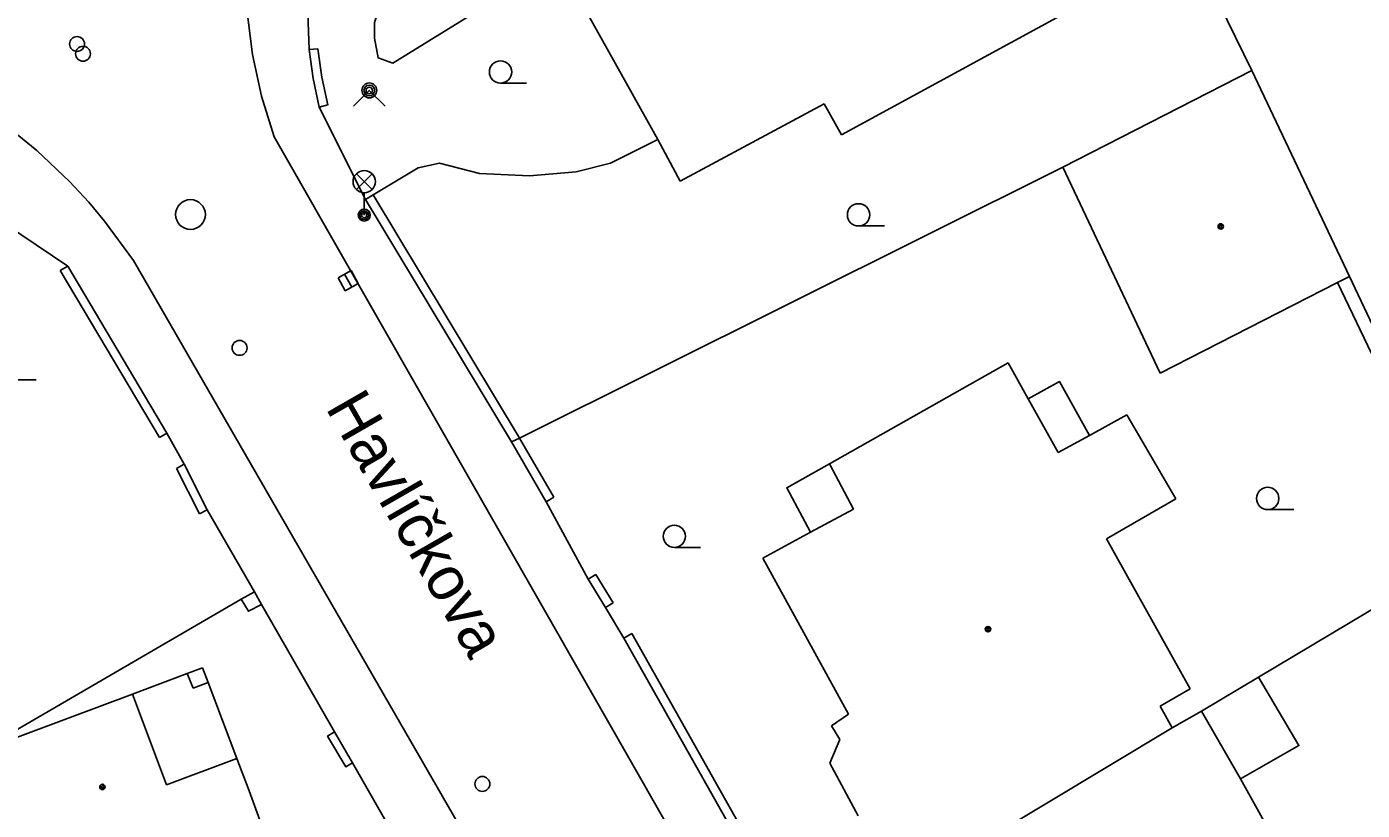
# Model space of a CAD drawing. Extents: x -600391 to -599491, y -1160176 to -1159402.
# Drawn here: x -600264.65 to -600219.77, y -1159644.45 to -1159618.12 of the extents above; entities that cross this region are included whole.
import ezdxf

# ---------------------------------------------------------------- set-up
doc = ezdxf.new("R2010")
doc.units = 0
for name, color, linetype in [('Level 10', 7, 'Continuous'), ('Level 11', 7, 'Continuous'), ('Level 27', 7, 'Continuous'), ('Level 28', 7, 'Continuous'), ('Level 31', 7, 'Continuous'), ('Level 33', 7, 'Continuous'), ('Level 36', 7, 'Continuous'), ('Level 39', 7, 'Continuous'), ('Level 49', 7, 'Continuous'), ('Level 5', 7, 'Continuous'), ('Level 51', 7, 'Continuous'), ('Level 6', 7, 'Continuous'), ('Level 7', 7, 'Continuous'), ('Level 8', 7, 'Continuous')]:
    doc.layers.add(name, color=color, linetype=linetype)

msp = doc.modelspace()

# ---------------------------------------------------------------- linework, layer by layer
at = {"layer": 'Level 10'}
for points in [[(-600257.29, -1159616.2), (-600257.26, -1159616.94), (-600257.24, -1159617.63), (-600257.06, -1159619.05), (-600256.76, -1159620.45), (-600256.34, -1159621.82)], [(-600267.02, -1159619.37), (-600266.42, -1159620.4), (-600265.59, -1159621.25), (-600264.31, -1159622.28), (-600263.22, -1159623.32), (-600262.57, -1159624.02), (-600262.04, -1159624.65), (-600261.06, -1159625.97)], [(-600256.34, -1159621.82), (-600242.433, -1159646.16), (-600235.57, -1159658.17)], [(-600261.06, -1159625.97), (-600247.824, -1159648.932), (-600247.33, -1159649.79), (-600240.39, -1159661.95)]]:
    msp.add_lwpolyline(points, dxfattribs=at)
at = {"layer": 'Level 11'}
for points in [[(-600246.79, -1159615.91), (-600252.35, -1159619.34), (-600252.84, -1159619.17), (-600252.97, -1159618.51), (-600252.97, -1159617.98), (-600252.68, -1159617.15), (-600252.02, -1159616.33), (-600250.99, -1159615.47), (-600249.2, -1159614.54), (-600247.92, -1159613.89), (-600247.63, -1159614.4)], [(-600243.44, -1159621.91), (-600245.03, -1159622.7), (-600246.19, -1159623), (-600247.76, -1159623.13), (-600249.44, -1159623.05), (-600250.78, -1159622.7), (-600251.5, -1159622.86), (-600253.01, -1159623.77)], [(-600228.94, -1159631.85), (-600229.95, -1159630.04), (-600231, -1159630.62)], [(-600237.68, -1159632.8), (-600239.11, -1159633.61), (-600238.32, -1159635.1)], [(-600257, -1159637.11), (-600258.59, -1159634.35)], [(-600257, -1159637.11), (-600257.45, -1159637.35), (-600257.2, -1159637.76), (-600256.76, -1159637.53)], [(-600249.71, -1159649.83), (-600251.21, -1159647.22), (-600251.48, -1159646.75), (-600253.71, -1159642.85), (-600254.31, -1159641.81), (-600256.76, -1159637.53), (-600257, -1159637.11)], [(-600223.26, -1159639.97), (-600221.9, -1159642.27), (-600223.86, -1159643.39)], [(-600254.31, -1159641.81), (-600254.54, -1159641.95), (-600253.93, -1159642.98), (-600253.71, -1159642.85)]]:
    msp.add_lwpolyline(points, dxfattribs=at)
at = {"layer": 'Level 27'}
msp.add_line((-600253.971, -1159626.431), (-600253.729, -1159626.869), dxfattribs=at)
msp.add_lwpolyline([(-600254.19, -1159626.552), (-600253.948, -1159626.99), (-600253.51, -1159626.748), (-600253.752, -1159626.31)], close=True, dxfattribs=at)
msp.add_circle((-600259.15, -1159624.43), 0.5, dxfattribs=at)
at = {"layer": 'Level 28'}
for centre in [(-600262.96, -1159618.7), (-600262.76, -1159619.03), (-600257.5, -1159628.91), (-600249.34, -1159643.56)]:
    msp.add_circle(centre, 0.25, dxfattribs=at)
at = {"layer": 'Level 31'}
msp.add_lwpolyline([(-600253.67, -1159620.79), (-600253.14, -1159620.26), (-600252.61, -1159620.79)], dxfattribs=at)
for radius in [0.25, 0.18, 0.11]:
    msp.add_circle((-600253.14, -1159620.26), radius, dxfattribs=at)
at = {"layer": 'Level 33'}
for p, q in [((-600253.575, -1159623.59), (-600253.045, -1159623.06)), ((-600253.575, -1159623.06), (-600253.045, -1159623.59)), ((-600253.31, -1159623.7), (-600253.31, -1159624.45))]:
    msp.add_line(p, q, dxfattribs=at)
for centre, radius in [((-600253.31, -1159623.325), 0.375), ((-600253.31, -1159624.45), 0.2), ((-600253.31, -1159624.45), 0.145), ((-600253.31, -1159624.45), 0.0876)]:
    msp.add_circle(centre, radius, dxfattribs=at)
at = {"layer": 'Level 36'}
for p, q in [((-600248.73, -1159620.015), (-600247.855, -1159620.015)), ((-600236.7, -1159624.815), (-600235.825, -1159624.815)), ((-600265.21, -1159629.985), (-600264.335, -1159629.985)), ((-600222.95, -1159634.345), (-600222.075, -1159634.345)), ((-600242.89, -1159635.615), (-600242.015, -1159635.615))]:
    msp.add_line(p, q, dxfattribs=at)
for centre in [(-600248.73, -1159619.64), (-600236.7, -1159624.44), (-600222.95, -1159633.97), (-600242.89, -1159635.24)]:
    msp.add_circle(centre, 0.375, dxfattribs=at)
at = {"layer": 'Level 39'}
for centre, radius in [((-600224.53, -1159624.83), 0.09), ((-600224.53, -1159624.83), 0.0398), ((-600232.35, -1159638.36), 0.09), ((-600232.35, -1159638.36), 0.0398), ((-600262.11, -1159643.66), 0.09), ((-600262.11, -1159643.66), 0.0398)]:
    msp.add_circle(centre, radius, dxfattribs=at)
at = {"layer": 'Level 5'}
for points in [[(-600242.69, -1159623.31), (-600243.44, -1159621.91), (-600246.79, -1159615.91), (-600247.63, -1159614.4)], [(-600228.28, -1159616.85), (-600237.27, -1159621.75)], [(-600229.84, -1159622.84), (-600223.48, -1159619.59)], [(-600223.48, -1159619.59), (-600220.2, -1159626.51)], [(-600237.85, -1159620.71), (-600242.69, -1159623.31)], [(-600237.27, -1159621.75), (-600237.85, -1159620.71)], [(-600226.57, -1159629.76), (-600229.84, -1159622.84)], [(-600220.6, -1159626.71), (-600226.57, -1159629.76)], [(-600220.2, -1159626.51), (-600220.6, -1159626.71)], [(-600237.68, -1159632.8), (-600231.67, -1159629.41)], [(-600231.67, -1159629.41), (-600231, -1159630.62)], [(-600231, -1159630.62), (-600229.99, -1159632.43)], [(-600228.94, -1159631.85), (-600227.68, -1159631.16)], [(-600227.68, -1159631.16), (-600226.04, -1159633.98)], [(-600229.99, -1159632.43), (-600228.94, -1159631.85)], [(-600236.87, -1159634.33), (-600237.68, -1159632.8)], [(-600226.04, -1159633.98), (-600228.37, -1159635.33)], [(-600238.32, -1159635.1), (-600236.87, -1159634.33)], [(-600239.92, -1159635.98), (-600238.32, -1159635.1)], [(-600228.37, -1159635.33), (-600225.56, -1159640.36)], [(-600237.04, -1159641.22), (-600239.92, -1159635.98)], [(-600261.1, -1159640.54), (-600259.26, -1159639.85)], [(-600259.26, -1159639.85), (-600258.75, -1159639.66)], [(-600259.26, -1159639.85), (-600259.06, -1159640.34)], [(-600258.75, -1159639.66), (-600258.56, -1159640.15)], [(-600259.06, -1159640.34), (-600258.56, -1159640.15)], [(-600258.56, -1159640.15), (-600257.59, -1159642.7)], [(-600225.56, -1159640.36), (-600226.56, -1159640.95)], [(-600265.63, -1159642.24), (-600261.1, -1159640.54)], [(-600261.1, -1159640.54), (-600259.95, -1159643.59)], [(-600237.61, -1159641.61), (-600237.04, -1159641.22)], [(-600226.56, -1159640.95), (-600226.16, -1159641.67)], [(-600226.16, -1159641.67), (-600225.17, -1159641.11)], [(-600225.17, -1159641.11), (-600223.86, -1159643.39)], [(-600237.33, -1159642.07), (-600237.61, -1159641.61)], [(-600234.53, -1159646.7), (-600226.16, -1159641.67)], [(-600237.67, -1159642.86), (-600237.33, -1159642.07)], [(-600259.95, -1159643.59), (-600257.59, -1159642.7)], [(-600257.59, -1159642.7), (-600257.18, -1159643.79)], [(-600236.71, -1159644.63), (-600237.67, -1159642.86)], [(-600223.86, -1159643.39), (-600221.27, -1159648.07)], [(-600257.18, -1159643.79), (-600255.69, -1159647.89)]]:
    msp.add_lwpolyline(points, dxfattribs=at)
at = {"layer": 'Level 51'}
for points in [[(-600227.6, -1159611.19), (-600223.48, -1159619.59)], [(-600220.6, -1159626.71), (-600216.26, -1159635.79)], [(-600220.2, -1159626.51), (-600215.91, -1159635.58)]]:
    msp.add_lwpolyline(points, dxfattribs=at)
at = {"layer": 'Level 6'}
msp.add_lwpolyline([(-600255.69, -1159647.89), (-600257.18, -1159643.79)], dxfattribs=at)
at = {"layer": 'Level 7'}
for points in [[(-600254.82, -1159620.82), (-600254.53, -1159620.74), (-600254.73, -1159619.81), (-600254.87, -1159618.86), (-600255.16, -1159618.88)], [(-600255.16, -1159618.88), (-600255.03, -1159619.86), (-600254.82, -1159620.82)], [(-600229.84, -1159622.84), (-600248.09, -1159631.94)], [(-600253.01, -1159623.77), (-600253.27, -1159623.93)], [(-600248.1, -1159631.92), (-600253.01, -1159623.77)], [(-600248.36, -1159632.07), (-600253.27, -1159623.93)], [(-600263.27, -1159626.16), (-600263.53, -1159626.31)], [(-600263.53, -1159626.31), (-600260.19, -1159631.92)], [(-600263.27, -1159626.16), (-600259.94, -1159631.77)], [(-600260.19, -1159631.92), (-600259.94, -1159631.77)], [(-600248.09, -1159631.94), (-600248.36, -1159632.07)], [(-600247.2, -1159634.08), (-600248.36, -1159632.07)], [(-600248.09, -1159631.94), (-600248.1, -1159631.92)], [(-600246.94, -1159633.93), (-600248.09, -1159631.94)], [(-600259.36, -1159632.82), (-600259.62, -1159632.96)], [(-600259.62, -1159632.96), (-600258.85, -1159634.49)], [(-600259.36, -1159632.82), (-600258.59, -1159634.35), (-600258.85, -1159634.49)], [(-600247.2, -1159634.08), (-600246.94, -1159633.93)], [(-600245.53, -1159636.52), (-600245.79, -1159636.68)], [(-600245.2, -1159637.63), (-600245.79, -1159636.68)], [(-600244.94, -1159637.47), (-600245.53, -1159636.52)], [(-600257.45, -1159637.35), (-600265.93, -1159642.28), (-600268.3, -1159643.66)], [(-600245.2, -1159637.63), (-600244.94, -1159637.47)], [(-600223.26, -1159639.97), (-600219.02, -1159637.44)], [(-600244.32, -1159638.51), (-600244.59, -1159638.66)], [(-600238.49, -1159648.85), (-600244.32, -1159638.51)], [(-600238.75, -1159649), (-600240.9, -1159645.19), (-600244.59, -1159638.66)], [(-600225.17, -1159641.11), (-600223.26, -1159639.97)]]:
    msp.add_lwpolyline(points, dxfattribs=at)
at = {"layer": 'Level 8'}
for points in [[(-600255.21, -1159617.68), (-600255.16, -1159618.88)], [(-600254.82, -1159620.82), (-600253.27, -1159623.93)], [(-600263.27, -1159626.16), (-600266.44, -1159624.04)], [(-600259.36, -1159632.82), (-600259.94, -1159631.77)], [(-600247.2, -1159634.08), (-600245.79, -1159636.68)], [(-600245.2, -1159637.63), (-600244.59, -1159638.66)]]:
    msp.add_lwpolyline(points, dxfattribs=at)

# ---------------------------------------------------------------- texts
at = {"layer": 'Level 49'}
msp.add_text('Havlíčkova', height=1.5, rotation=299.88, dxfattribs=at).set_placement((-600254.63, -1159630.92))

doc.saveas('drawing.dxf')
